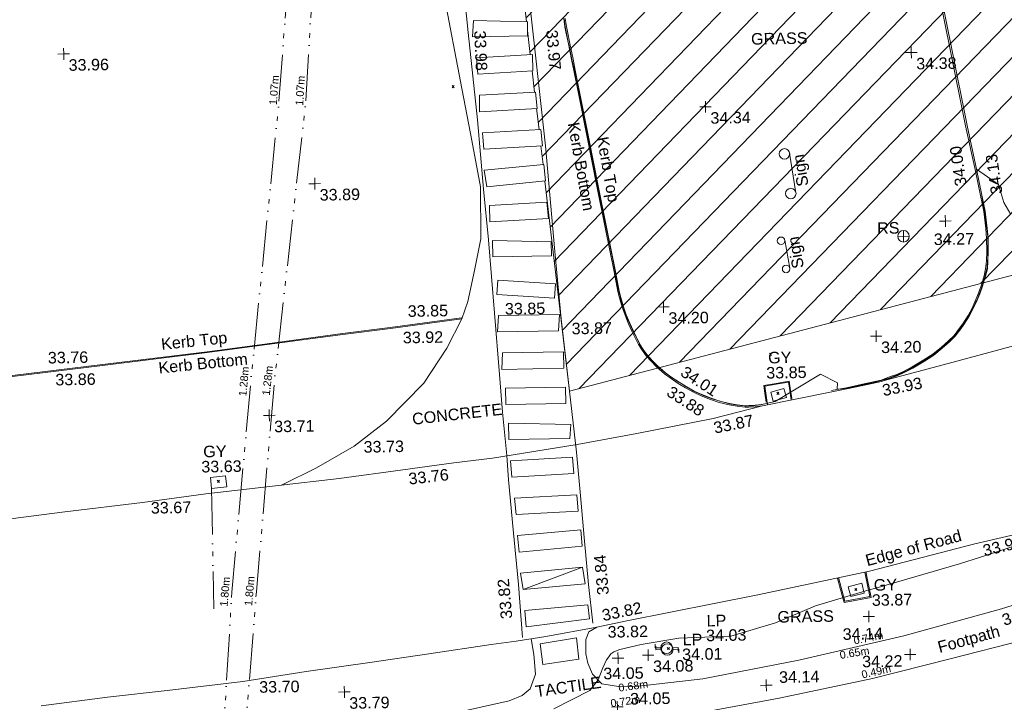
# Model space of a CAD drawing. Header units: millimetres. Extents: x -287732 to 520720, y -88450 to 287754.
# Tile 363 of 383: x 266482 to 298464, y 198909 to 221090. Entities that reach past the tile are written whole.
import ezdxf

# ---------------------------------------------------------------- set-up
doc = ezdxf.new("R2010")
doc.units = ezdxf.units.MM
for name, pattern in [('IMPORT-HIDDEN2 _3_', [4762.5, 3175, -1587.5]), ('IMPORT-UG_DRAINAGE_SURFACE_QLB4 _2_', [2700, 1500, -300.0000000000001, 0, -250, 150, -300.0000000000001, 0, -200]), ('IMPORT-UG_DRAINAGE_UNIDENTIFIED_QLB2 _2_', [2700, 1500, -300.0000000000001, 0, -250, 150, -300.0000000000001, 0, -200]), ('IMPORT-UG_ELEC_LV_QLB2 _2_', [2700, 1500, -300.0000000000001, 0, -250, 150, -300.0000000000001, 0, -200]), ('IMPORT-UG_ELEC_QLB2 _2_', [2500, 1500, -300.0000000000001, 0, -50, 150, -300.0000000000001, 0, -200]), ('IMPORT-UG_ELEC_STREET LIGHTING_QLB2 _2_', [2700, 1500, -300.0000000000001, 0, -250, 150, -300.0000000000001, 0, -200])]:
    doc.linetypes.add(name, pattern=pattern)
for name, color, linetype, lineweight in [('00_TOPO_DRIVE_WAY', 7, 'Continuous', 9), ('00_TOPO_PEDASTRIAN', 7, 'Continuous', 9), ('00_TOPO_ROAD_EDGE', 7, 'Continuous', 9), ('00_TOPO_SURFACE', 7, 'Continuous', 9), ('00_TOPO_SURVEY_TEXT', 7, 'Continuous', 9), ('GEN-TEXT', 7, 'Continuous', 9)]:
    doc.layers.add(name, color=color, linetype=linetype, lineweight=lineweight)
for name, color, linetype, lineweight, true_color in [('00_TOPO_FOOTPATH', 7, 'Continuous', 9, 0xa50000), ('00_TOPO_FURN_LAMP_POST', 7, 'Continuous', 9, 0x666666), ('00_TOPO_FURN_SIGN', 7, 'Continuous', 9, 0x666666), ('00_TOPO_KERB_BOTTOM', 1, 'Continuous', 9, 0xff0000), ('00_TOPO_KERB_TOP', 7, 'Continuous', 9, 0xa500a5), ('00_TOPO_LEVEL_SPOT', 7, 'Continuous', 9, 0x666666), ('00_TOPO_ROAD_MARKING_WHITE_CONTINUOUS', 7, 'Continuous', 9, 0x999999), ('00_TOPO_SERV_GULLY', 7, 'Continuous', 9, 0x5252a5), ('01_DTM_CONTOUR_MNR', 7, 'Continuous', 9, 0xa5a552), ('12333-PUM-2D-U-0001-C01 - Rev2_REVIT IMPORT_dwg', 7, 'Continuous', 9, 0x767676), ('PUM-CHAMBER EXTENTS', 6, 'IMPORT-HIDDEN2 _3_', 9, 0xff00ff), ('PUM-ELECTRIC-LV-QLB2', 1, 'IMPORT-UG_ELEC_LV_QLB2 _2_', 9, 0xff0000), ('PUM-ELECTRIC-QLB2', 1, 'IMPORT-UG_ELEC_QLB2 _2_', 9, 0xff0000), ('PUM-SURFACE-QLB4', 4, 'IMPORT-UG_DRAINAGE_SURFACE_QLB4 _2_', 9, 0x00ffff), ('PUM-UNABLE TO SURVEY', 190, 'Continuous', 9, 0x7f00ff), ('PUM-UNIDENTIFIED-QLB2', 150, 'IMPORT-UG_DRAINAGE_UNIDENTIFIED_QLB2 _2_', 9, 0x007fff)]:
    doc.layers.add(name, color=color, linetype=linetype, lineweight=lineweight, true_color=true_color)
doc.styles.add('Arial_1', font='arial.ttf', dxfattribs={"height": 250})
doc.styles.add('Swis721 Lt BT_2', font='swissl.ttf', dxfattribs={"height": 375})

# ---------------------------------------------------------------- blocks, each defined once
blk = doc.blocks.new('12333-PUM-2D-U-0001-C01 - Rev2_REVIT IMPORT_dwg_MSL_Lamp_Post_SYM-2077199-Site Location Plan Proposed')
at = {"layer": '00_TOPO_FURN_LAMP_POST', "color": 254, "true_color": 0xcccccc, "flags": 128}
for points in [[(-500.1060478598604, 0), (-1000.212095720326, 0), (-1000.212095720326, 316.7338303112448)], [(500.1060478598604, 0), (1000.21209571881, 0), (1000.21209571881, -316.7338303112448)]]:
    blk.add_lwpolyline(points, dxfattribs=at)
at = {"layer": '00_TOPO_FURN_LAMP_POST', "color": 254, "true_color": 0xcccccc}
blk.add_circle((0, 0), 500.1060478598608, dxfattribs=at)
blk = doc.blocks.new('12333-PUM-2D-U-0001-C01 - Rev2_REVIT IMPORT_dwg_MSL_RoadSign_SYM-2077193-Site Location Plan Proposed')
at = {"layer": '00_TOPO_FURN_SIGN', "color": 254, "true_color": 0xcccccc}
for p, q in [((-500.2287617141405, 0), (499.7712382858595, 0)), ((-0.2287617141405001, -500.0000000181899), (-0.2287617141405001, 499.9999999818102))]:
    blk.add_line(p, q, dxfattribs=at)
blk.add_circle((-0.2287617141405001, 0), 500.0000000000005, dxfattribs=at)
blk = doc.blocks.new('12333-PUM-2D-U-0001-C01 - Rev2_REVIT IMPORT_dwg_MM-2077200-Site Location Plan Proposed')
at = {"layer": '00_TOPO_LEVEL_SPOT', "color": 254, "true_color": 0xcccccc, "flags": 128}
for points in [[(0, -500.0000000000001), (0, 0), (-500.0000000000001, 0)], [(500.0000000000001, 0), (0, 0), (0, 500.0000000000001)]]:
    blk.add_lwpolyline(points, dxfattribs=at)
blk = doc.blocks.new('12333-PUM-2D-U-0001-C01 - Rev2_REVIT IMPORT_dwg_MSL_Sign_SYM-2077194-Site Location Plan Proposed')
at = {"layer": '00_TOPO_FURN_SIGN', "color": 254, "true_color": 0xcccccc}
blk.add_line((1862.281444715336, 0), (-1862.281444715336, 0), dxfattribs=at)
for centre, radius in [((-1862.281444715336, -488.8448533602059), 488.8448533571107), ((1862.281444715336, -488.8448533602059), 488.8448533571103)]:
    blk.add_circle(centre, radius, dxfattribs=at)
blk = doc.blocks.new('12333-PUM-2D-U-0001-C01 - Rev2_REVIT IMPORT_dwg_MGS62954_T2_Galway_ITM_3d_Rev1-2077680-Site Location Plan Proposed')
at = {"layer": '00_TOPO_DRIVE_WAY', "color": 254, "true_color": 0xcccccc, "flags": 128}
for points in [[(534186444.445821, 725761858.4987576), (534186652.1511036, 725762418.2491615), (534186888.5262551, 725763418.2892377), (534187116.6600798, 725764447.4201819), (534187125.9503548, 725766131.565474), (534186876.5301303, 725767650.666956), (534186545.4167679, 725769565.8924016), (534186082.1845883, 725772251.5999451), (534185653.1840692, 725774549.9895473), (534185282.300045, 725776699.5052701)], [(534180500.9625098, 725756559.8495685), (534181643.7357883, 725757105.0841932), (534182885.9181659, 725757780.6305008), (534183940.7061772, 725758572.9920771), (534185173.8023, 725759790.4524931), (534185942.9656581, 725760914.5669951), (534186444.445821, 725761858.4987576)]]:
    blk.add_lwpolyline(points, dxfattribs=at)
at = {"layer": '00_TOPO_FOOTPATH', "color": 254, "true_color": 0xcccccc, "flags": 128}
for points in [[(534191896.1515672, 725749811.9889091), (534194074.9747761, 725750026.4871801), (534197202.2344206, 725750581.253178), (534200628.2378455, 725751311.5446146), (534203810.4103373, 725752128.3215199), (534207517.1820638, 725753213.9290056), (534210484.861872, 725754022.507218), (534212918.1735869, 725754673.6225027), (534214367.6942673, 725755049.6684421), (534215455.3351866, 725755286.6900185), (534215785.0618739, 725755305.9119372), (534217862.2979997, 725755398.2484726), (534220366.8012146, 725755511.291143), (534221141.0096091, 725755543.8833808), (534221827.568573, 725755642.4118743), (534222934.2514715, 725755788.4391003), (534223420.8939417, 725755890.2682548)], [(534194197.0285428, 725748963.0704368), (534196544.3091039, 725749351.5456079), (534199578.3053129, 725749946.2479234), (534202111.6779373, 725750540.4933223), (534204497.2520336, 725751104.0831974), (534207120.1071029, 725751886.0465608), (534208910.7236212, 725752339.7435774), (534210030.8431095, 725752655.7515596), (534210392.850619, 725752664.6122142), (534210811.2230362, 725752654.3195229), (534211098.3193389, 725752585.7202375), (534211305.5900178, 725752503.2623771), (534211596.5556021, 725752278.7032511), (534211858.5534198, 725752026.7068881), (534212352.7013053, 725751612.438327), (534212774.5801298, 725751031.2480708), (534213170.5856884, 725750396.8931357), (534213733.0197084, 725749629.0282643), (534214082.4084083, 725749105.0842983), (534214234.1503732, 725748845.7598562)], [(534190657.3303712, 725751762.2158121), (534190399.7991828, 725751622.3220372), (534190294.0729005, 725751371.4393592), (534190282.7396736, 725750907.5023046), (534190344.1784385, 725750602.1795998), (534190494.0184951, 725750235.9187543), (534190787.4187083, 725749923.6105062), (534191394.8364246, 725749817.1738393), (534191896.1515672, 725749811.9889091)], [(534185923.8216345, 725749037.6550983), (534187773.712594, 725749418.4433537), (534188193.9032713, 725749584.0419359), (534188461.3914718, 725749804.5409691), (534188642.4989618, 725750277.5373322), (534188597.5005344, 725750914.876476), (534188519.8629113, 725751420.9804193)]]:
    blk.add_lwpolyline(points, dxfattribs=at)
at = {"layer": '00_TOPO_KERB_BOTTOM', "color": 254, "true_color": 0xcccccc, "flags": 128}
for points in [[(534198423.838057, 725759280.5467938), (534198913.0838558, 725759364.6699824), (534199432.8480664, 725759461.8785756), (534200042.4643366, 725759589.0611011), (534200323.3103663, 725759684.6185296), (534200556.600749, 725759759.8108858), (534200784.8641978, 725759860.9159902), (534201067.7304179, 725760001.0711366), (534201455.5915152, 725760223.1447378), (534201754.1421902, 725760409.6231666), (534202036.2217413, 725760629.8820759), (534202272.5185996, 725760831.2479683), (534202459.9459739, 725761011.7523863), (534202644.6138973, 725761248.1189296), (534202750.1285449, 725761388.584025), (534202931.0895278, 725761659.8431016), (534203066.018254, 725761899.1372107), (534203166.2595064, 725762102.7180538), (534203286.203872, 725762378.8078691), (534203376.9275437, 725762620.5383567), (534203484.943598, 725762949.5517277), (534203545.2151078, 725763180.8812175), (534203570.4225045, 725763438.2499313), (534203582.6008466, 725763745.0285738), (534203585.8013862, 725764175.9439276), (534203562.1159773, 725764497.4316125), (534203503.7798435, 725765060.1370025), (534203406.9042442, 725765583.7595265), (534203247.4733937, 725766429.7076138), (534202971.8706788, 725767854.9882163), (534202513.2655396, 725770341.8004299), (534202047.3798684, 725772875.4862015)], [(534189935.1131366, 725771552.986981), (534189965.3027198, 725771291.0339235), (534189993.9895835, 725771122.7491148), (534190071.3775579, 725770732.1572773), (534190162.2275748, 725770218.4885412), (534190225.8400707, 725769865.956426), (534190347.0362321, 725769218.1569774)], [(534190347.0362321, 725769218.1569774), (534190629.0553181, 725767638.8733405), (534190909.2840674, 725766096.9840559), (534191159.7381805, 725764747.6585265), (534191420.8975773, 725763300.2325867), (534191529.2590874, 725762663.36013), (534191581.4072309, 725762455.4275994), (534191657.9370446, 725762145.2006501), (534191750.9375534, 725761884.332794), (534191855.7838302, 725761604.8032547), (534191961.5182404, 725761364.8747144), (534192167.7401801, 725760928.0232297), (534192285.5652242, 725760733.7928197), (534192419.4536679, 725760555.6158813), (534192571.772488, 725760373.0800824), (534192742.6622174, 725760189.7827166), (534193004.7615893, 725759955.480953), (534193181.1134713, 725759821.3157871), (534193443.075635, 725759638.9503223), (534193674.8372585, 725759492.9593816), (534193929.5513638, 725759340.5042956), (534194180.9092076, 725759222.1557338), (534194484.4197722, 725759094.6372876), (534194763.65754, 725758993.5229328), (534195086.1406022, 725758907.7049935), (534195337.3357547, 725758860.8488493), (534195604.3102188, 725758828.4802396), (534195716.9793232, 725758829.2504544), (534195927.3487021, 725758837.704138), (534196164.9845306, 725758864.7856234), (534196166.6297413, 725758866.2996489)], [(534186444.445821, 725761858.4987576), (534184124.7620364, 725761583.2075751), (534182572.4002483, 725761419.305993), (534180116.57356, 725761130.9252462), (534178161.0492384, 725760904.1274105), (534174665.1649289, 725760537.839535), (534171911.490929, 725760246.7666968), (534169123.1216807, 725759937.7595139), (534167032.4397627, 725759708.0068798), (534163376.6089621, 725759319.2366724), (534159469.3977202, 725758904.9416126), (534157644.0083038, 725758700.5229466), (534156835.2201613, 725757130.2189553), (534155742.8253894, 725755038.0710815), (534155334.0164906, 725754212.9599236), (534155270.9475714, 725754073.9968894), (534155179.2816341, 725753871.096805), (534155150.9992816, 725753806.077447)], [(534196324.8945643, 725758895.3447089), (534196277.1997581, 725759276.4064497), (534196249.6391175, 725759496.6045521), (534196624.0145626, 725759553.8801892), (534197027.9257643, 725759615.674497), (534197054.4357681, 725759418.2508036), (534197102.20073, 725759037.9974086)], [(534198538.2989627, 725753238.7685391), (534198730, 725752470), (534199540.0000001, 725752610), (534199391.0948672, 725753404.3561585)]]:
    blk.add_lwpolyline(points, dxfattribs=at)
at = {"layer": '00_TOPO_KERB_TOP', "color": 254, "true_color": 0xcccccc, "flags": 128}
for points in [[(534198412.9444401, 725759325.1252425), (534198711.4020142, 725759371.3104854), (534198907.6378734, 725759401.6405689), (534199422.7507908, 725759512.9019442), (534200030.3611856, 725759633.3403934), (534200308.9023491, 725759728.1135948), (534200540.2500575, 725759802.6798033), (534200765.4065302, 725759902.4087296), (534201046.1571506, 725760041.5156342), (534201432.0636374, 725760262.4701045), (534201727.8348338, 725760447.2124366), (534202007.2504173, 725760665.3912143), (534202241.7397797, 725760865.2168068), (534202425.8327379, 725761042.5099713), (534202608.2413307, 725761275.9846741), (534202712.7251055, 725761415.0774326), (534202892.0221109, 725761683.84222), (534203025.4788405, 725761920.5257647), (534203124.6715952, 725762121.9772044), (534203243.716641, 725762395.9969519), (534203333.694595, 725762635.7404968), (534203440.9661231, 725762962.486065), (534203490.1930175, 725763190.484076), (534203524.6934017, 725763441.3943591), (534203536.789757, 725763746.1077119), (534203539.9710248, 725764174.4283532), (534203516.4720774, 725764493.385152), (534203458.3944873, 725765053.5966504), (534203361.8648852, 725765575.3490251), (534203202.4682663, 725766421.1154772), (534202921.8375851, 725767845.2903965), (534202463.8057534, 725770332.1033509), (534201995.7500968, 725772865.5470542)], [(534189980.6499349, 725771558.0570712), (534190010.6773456, 725771297.5111727), (534190039.0528879, 725771131.0526594), (534190116.4132023, 725770740.6004266), (534190207.3313425, 725770226.5465194), (534190270.8967996, 725769874.2750871), (534190392.1405576, 725769226.2114398)], [(534190392.1405576, 725769226.2114398), (534190674.14728, 725767646.9970392), (534190954.3481149, 725766105.2613463), (534191204.8075454, 725764755.9071702), (534191466.0279318, 725763308.1432059), (534191574.1310087, 725762672.7896382), (534191621.6828517, 725762465.2404635), (534191701.8688802, 725762158.4138387), (534191789.7813705, 725761898.8252097), (534191898.2306423, 725761622.1007631), (534192003.2054241, 725761383.8959426), (534192208.1532148, 725760949.7435588), (534192323.5597795, 725760759.4999268), (534192450.1174563, 725760579.541265), (534192602.514162, 725760400.3324355), (534192772.4714975, 725760220.0691453), (534193033.9460509, 725759990.848004), (534193208.0851241, 725759858.366301), (534193468.3880178, 725759677.15594), (534193698.8159063, 725759532.0051439), (534193951.1286243, 725759380.9873703), (534194199.5499949, 725759264.0214087), (534194501.1039069, 725759137.3250401), (534194777.3749619, 725759037.284957), (534195096.2472662, 725758952.4278985), (534195344.3009788, 725758906.1577362), (534195606.9215509, 725758874.3170025), (534195715.9025692, 725758875.0620052), (534195923.830166, 725758883.4175661), (534196144.9522049, 725758908.6171046), (534196149.8177065, 725758912.0894824)], [(534186443.219986, 725761888.7732469), (534184121.3946485, 725761613.2311801), (534182569.0523642, 725761449.3316573), (534180113.0716005, 725761160.9328178), (534178157.7347816, 725760934.1567285), (534174662.0029577, 725760567.8848299), (534171908.239221, 725760276.8025062), (534169119.8077851, 725759967.7884315), (534167029.1923146, 725759738.0430998), (534163373.4188297, 725759349.2789875), (534159466.1238077, 725758934.9750441), (534157624.5612693, 725758728.7452095), (534156808.4007066, 725757144.1272833), (534155715.8968038, 725755051.7704024), (534155306.7180409, 725754225.912737), (534155243.4263794, 725754086.458923), (534155151.7497321, 725753883.5351319)], [(534196289.9602055, 725758978.6495681), (534196253.0700895, 725759273.3863096), (534196222.5706456, 725759517.0642354), (534196620.3369551, 725759577.9184371), (534197048.7311481, 725759643.4583936), (534197078.5511796, 725759421.3844621), (534197120.9760821, 725759083.6428925)], [(534198505.1478211, 725753211.4235579), (534198544.7857411, 725753052.4657019), (534198577.1241179, 725752922.7808181), (534198701.0902728, 725752425.6458989), (534199585.3657075, 725752578.4836282), (534199478.5709784, 725753148.1956929), (534199460.8508309, 725753242.7264054), (534199432.7988274, 725753392.3739117)]]:
    blk.add_lwpolyline(points, dxfattribs=at)
at = {"layer": '00_TOPO_PEDASTRIAN', "color": 254, "true_color": 0xcccccc}
for p, q in [((534186955.5000002, 725771014.8000002), (534186993.6000001, 725771548.2000002)), ((534188746.2000002, 725771472.0000001), (534186993.6000001, 725771548.2000002)), ((534188746.2000002, 725771014.8000002), (534188746.2000002, 725771472.0000001)), ((534186955.5000002, 725771014.8000002), (534188746.2000002, 725771014.8000002)), ((534188898.6000001, 725770405.2000002), (534187069.8000001, 725770329.0000001)), ((534187107.9000002, 725769795.6000001), (534187069.8000001, 725770329.0000001)), ((534188898.6000001, 725769871.8000002), (534188898.6000001, 725770405.2000002)), ((534187107.9000002, 725769795.6000001), (534188898.6000001, 725769871.8000002)), ((534188974.8000001, 725769186.0000001), (534187146.0000001, 725769109.8000002)), ((534187146.0000001, 725768576.4000002), (534187146.0000001, 725769109.8000002)), ((534189012.9000002, 725768652.6000001), (534188974.8000001, 725769186.0000001)), ((534187146.0000001, 725768576.4000002), (534189012.9000002, 725768652.6000001)), ((534189127.2000001, 725767966.8000002), (534187222.2000001, 725767890.6000001)), ((534187260.3000002, 725767357.2000002), (534187222.2000001, 725767890.6000001)), ((534189165.3, 725767433.4000002), (534189127.2000001, 725767966.8000002)), ((534187260.3000002, 725767357.2000002), (534189165.3, 725767433.4000002)), ((534189203.4000002, 725766823.8000002), (534187260.3000002, 725766671.4)), ((534189241.5000001, 725766290.4000002), (534189203.4000002, 725766823.8000002)), ((534187336.5000001, 725766138.0000001), (534187260.3000002, 725766671.4)), ((534187336.5000001, 725766138.0000001), (534189241.5000001, 725766290.4000002)), ((534189279.6000001, 725765604.6000001), (534187412.7000002, 725765528.4000002)), ((534187412.7000002, 725764995.0000001), (534187412.7000002, 725765528.4000002)), ((534189317.7000001, 725765071.2000002), (534189279.6000001, 725765604.6000001)), ((534187412.7000002, 725764995.0000001), (534189317.7000001, 725765071.2000002)), ((534187488.9000001, 725763852.0000001), (534187488.9000001, 725764385.4000002)), ((534189393.9000002, 725764309.2000002), (534187488.9000001, 725764385.4000002)), ((534189393.9000001, 725763852.0000001), (534189393.9000002, 725764309.2000002)), ((534187488.9000001, 725763852.0000001), (534189393.9000001, 725763852.0000001)), ((534187603.2000001, 725762632.8000002), (534187641.3000002, 725763090.0000001)), ((534189508.2000001, 725762937.6000001), (534187641.3000002, 725763090.0000001)), ((534189470.1000001, 725762480.4000002), (534189508.2000001, 725762937.6000001)), ((534187603.2000001, 725762632.8000002), (534189470.1000001, 725762480.4000002)), ((534187603.2, 725761413.6000001), (534187641.3000001, 725761947.0000001)), ((534187641.3000001, 725761947.0000001), (534189622.5000002, 725761947.0000001)), ((534189584.4000001, 725761413.6000001), (534189622.5000002, 725761947.0000001)), ((534189584.4000001, 725761413.6000001), (534187603.2, 725761413.6000001)), ((534187717.5000001, 725760194.4000002), (534187755.6000001, 725760727.8000002)), ((534189736.8000001, 725760727.8000001), (534187755.6000001, 725760727.8000002)), ((534189736.8000001, 725760194.4000002), (534189736.8000001, 725760727.8000001)), ((534187717.5000001, 725760194.4000002), (534189736.8000001, 725760194.4000002)), ((534187831.8000001, 725759051.4000002), (534187831.8000001, 725759584.8000002)), ((534189774.9000001, 725759584.8000002), (534187831.8000001, 725759584.8000002)), ((534189774.9000001, 725759051.4000002), (534189774.9000001, 725759584.8000002)), ((534187831.8000001, 725759051.4000002), (534189774.9000001, 725759051.4000002)), ((534187908.0000001, 725757908.4000002), (534187908.0000001, 725758441.8000002)), ((534189927.3000001, 725758365.6000001), (534187908.0000001, 725758441.8000002)), ((534189889.2000001, 725757908.4000002), (534189927.3000001, 725758365.6000001)), ((534187908.0000001, 725757908.4000002), (534189889.2000001, 725757908.4000002)), ((534189965.4000002, 725757298.8000002), (534187946.1, 725757222.6)), ((534187984.2000001, 725756689.2000002), (534187946.1, 725757222.6)), ((534190003.5000002, 725756765.4000002), (534189965.4000002, 725757298.8000002)), ((534187984.2000001, 725756689.2000002), (534190003.5000002, 725756765.4000002)), ((534188060.4000002, 725756003.4000002), (534190079.7000002, 725756079.6000001)), ((534188060.4000002, 725756003.4000002), (534188098.5000002, 725755470.0000001)), ((534190079.7000002, 725756079.6000001), (534190117.8000001, 725755546.2000002)), ((534188098.5000002, 725755470.0000001), (534190117.8000001, 725755546.2000002)), ((534190194.0000002, 725754936.6000001), (534188136.6000001, 725754784.2)), ((534190232.1000003, 725754403.2000002), (534190194.0000002, 725754936.6000001)), ((534188174.7000002, 725754250.8000002), (534188136.6000001, 725754784.2)), ((534188174.7000002, 725754250.8000002), (534190232.1000003, 725754403.2000002)), ((534190232.1000001, 725753717.4000002), (534188212.8000001, 725753565.0000001)), ((534188289.0000001, 725753031.6000001), (534190232.1000001, 725753717.4000002)), ((534190308.3000001, 725753184.0000001), (534190232.1000001, 725753717.4000002)), ((534188289.0000001, 725753031.6000001), (534188212.8000001, 725753565.0000001)), ((534188289.0000001, 725753031.6000001), (534190308.3000001, 725753184.0000001)), ((534188327.1000001, 725752345.8000001), (534190384.5000001, 725752498.2000002)), ((534190384.5000001, 725752498.2000002), (534190422.6000001, 725752041.0000001)), ((534188327.1000001, 725752345.8000001), (534188365.2000001, 725751812.4000002)), ((534188365.2000001, 725751812.4000002), (534190422.6000001, 725752041.0000001))]:
    blk.add_line(p, q, dxfattribs=at)
at = {"layer": '00_TOPO_ROAD_EDGE', "color": 254, "true_color": 0xcccccc}
blk.add_line((534196167.8506833, 725758866.5237185), (534198423.838057, 725759280.5467938), dxfattribs=at)
at = {"layer": '00_TOPO_ROAD_EDGE', "color": 254, "true_color": 0xcccccc, "flags": 128}
for points in [[(534200058.4682869, 725759594.5064205), (534202216.6127177, 725760136.5082903), (534204964.763164, 725760820.2352514), (534207658.8254179, 725761472.4972965), (534210764.2913721, 725762369.759192), (534213351.8484424, 725763159.9078046), (534216117.1971327, 725764009.0329679), (534220518.1443942, 725765387.7118095), (534224935.8367488, 725766682.093209), (534229230.6976331, 725768088.2463964), (534234078.1372417, 725769642.6634223), (534235365.1347851, 725770190.3264658), (534236055.3870871, 725770596.3194005)], [(534191631.6817496, 725751954.5120863), (534195911.003292, 725752728.6258034), (534199541.0656969, 725753433.4760364), (534202986.8699144, 725754255.2670306), (534206644.5823807, 725755038.2329633), (534209950.9786226, 725755979.5627897), (534213404.9236439, 725756971.2210383), (534216031.9128385, 725757727.3955913), (534218250.7961537, 725758417.9110725), (534219811.3114724, 725758830.9584845), (534220490.0370484, 725759005.6215549), (534220889.0003503, 725759105.0407083), (534221059.9675788, 725759028.5155308), (534221202.8667423, 725758944.4227592)], [(534196167.8506833, 725758866.5237185), (534194559.817107, 725758473.5016768), (534192068.1872811, 725758033.1245173), (534190123.1336049, 725757712.2622349), (534187364.3388507, 725757316.7042838), (534186108.0202268, 725757182.3259596), (534184443.3544666, 725756988.274653), (534182377.0106223, 725756745.2689824), (534180300.3218277, 725756540.0192256), (534178037.29078, 725756314.46864), (534175977.538245, 725756069.4070386), (534173443.0209219, 725755817.3253205), (534170998.9004253, 725755542.7408775)], [(534191631.6817496, 725751954.5120863), (534190657.3303712, 725751762.2158121), (534189000.9420345, 725751488.3154107), (534188028.3290823, 725751352.1821187), (534187222.4968377, 725751259.6892248), (534185183.8478884, 725750989.7294879), (534183270.6103867, 725750744.8963546), (534181197.0688091, 725750490.5890181), (534179132.8412912, 725750203.8919425), (534176673.58426, 725749955.4347183), (534174731.5919347, 725749765.8630984), (534172565.3185763, 725749522.2702255)]]:
    blk.add_lwpolyline(points, dxfattribs=at)
at = {"layer": '00_TOPO_ROAD_MARKING_WHITE_CONTINUOUS', "color": 254, "true_color": 0xcccccc, "flags": 128}
for points in [[(534187920.0000001, 725782980), (534188270, 725778630), (534188490.0000001, 725775770), (534188950.0000001, 725770770.0000001), (534189260, 725767430.0000002), (534189510, 725763990.0000001), (534189680.0000002, 725761800.0000001), (534189900.0000001, 725759450.0000001), (534190100, 725757460.0000001), (534190220, 725755800.0000001), (534190300.0000001, 725754680.0000002), (534190410.0000001, 725753160.0000001), (534190530.0000001, 725751900.0000001)], [(534188240.0000001, 725751470), (534188140.0000001, 725753190.0000001), (534188000.0000001, 725754980), (534187870, 725756600.0000001), (534187829.671832, 725757392.0293423), (534187720, 725758800.0000001), (534187640, 725760030.0000001), (534187510, 725762020), (534187360, 725764410.0000001), (534187230, 725766060.0000001), (534187070.0000001, 725768310.0000001), (534186820.0000001, 725771160), (534186610, 725773610), (534186360.0000001, 725776850), (534185990, 725782670)]]:
    blk.add_lwpolyline(points, dxfattribs=at)
at = {"layer": '00_TOPO_SERV_GULLY', "color": 254, "true_color": 0xcccccc, "flags": 128}
for points in [[(534196441.3461007, 725759302.4041522), (534196872.820094, 725759414.0501345), (534196949.6141648, 725759117.267002), (534196518.1401715, 725759005.6210196)], [(534178228.2423154, 725756487.9634539), (534178722.5057276, 725756536.8040255), (534178687.5950093, 725756890.0982264), (534178193.331597, 725756841.2576547)], [(534198924.5186073, 725752617.0251008), (534199363.4318075, 725752723.088784), (534199286.106133, 725753043.0782297), (534198847.192933, 725752937.0145463)]]:
    blk.add_lwpolyline(points, close=True, dxfattribs=at)
at = {"layer": '00_TOPO_SURFACE', "color": 254, "true_color": 0xcccccc, "flags": 128}
blk.add_lwpolyline([(534190059.0311949, 725750739.0633723), (534188887.516905, 725750578.7318873), (534188807.8234276, 725751259.7940089), (534189997.3098273, 725751432.1039449)], close=True, dxfattribs=at)
at = {"layer": '01_DTM_CONTOUR_MNR', "color": 254, "true_color": 0xcccccc, "flags": 128}
for points in [[(534189218.6658988, 725749131.6514702), (534190393.3008261, 725749709.5359602), (534190670.0000001, 725750050.0000001), (534190826.6489363, 725750444.3939971), (534190954.5078577, 725750693.1072512), (534191027.1318596, 725750796.1513358), (534191102.594203, 725750885.5688409), (534191197.0630261, 725750950.3975283), (534191397.8664193, 725751021.4656771), (534192092.5708801, 725751181.3160381), (534193319.98991, 725751355.8557577), (534195004.4711801, 725751401.2348837), (534196466.5325347, 725751802.4457756), (534197776.9901699, 725752329.5592116), (534199523.4977894, 725752823.5437603), (534199816.8603415, 725752891.519336), (534202472.4903691, 725753613.1129615), (534203157.3125392, 725753825.3954775), (534206440.1981946, 725754834.5500871)], [(534204342.8012474, 725764940.0059301), (534204117.9714847, 725765328.4521289), (534203996.0895332, 725765765.4713714), (534203957.1932272, 725765919.5897666), (534203250.0000001, 725766430.0000002), (534203404.4814175, 725765580.0000001), (534203411.923077, 725765559.6153847), (534203488.8132973, 725765057.2033244), (534203543.0325814, 725764593.320802), (534203555.5897436, 725764498.897436), (534203573.9503819, 725764251.0768814), (534203578.7605042, 725764177.752101), (534203571.6955942, 725763837.1962619), (534203568.9330027, 725763750), (534203561.9642858, 725763523.0357143), (534203554.7536946, 725763440.0000002), (534203543.5384617, 725763235.9999999), (534203530.2083334, 725763183.2986112), (534203482.0431035, 725762999.0344828), (534203468.8391609, 725762952.7902098), (534203448.5746607, 725762885.0542988), (534203364.3406594, 725762626.2637366), (534203343.2608696, 725762562.2670808), (534203274.5238096, 725762386.1904762), (534203184.5418912, 725762162.3223909), (534203157.3410054, 725762105.063598), (534203082.9428573, 725761956.9485713), (534203055.4332553, 725761907.2833725), (534202952.5033739, 725761718.5087721), (534202918.4149186, 725761665.7925408), (534202789.493671, 725761471.8083183), (534202738.4033614, 725761398.697479), (534202706.6666668, 725761355.952381), (534202632.9670331, 725761257.0329672), (534202578.75, 725761188.7500001), (534202445.9660108, 725761024.0339894), (534202394.8461539, 725760968.5384616), (534202257.7509654, 725760846.3320465), (534202176.6666666, 725760772.5641026), (534202027.1448798, 725760647.1401606), (534201902.8846154, 725760550.3846155), (534201739.2082616, 725760431.5834769), (534201610.2146986, 725760344.4756399), (534201444.5597167, 725760240.5870446), (534201228.2239383, 725760114.2728444), (534201060.0467777, 725760019.9064449), (534200925.7692308, 725759951.9230771), (534200775.3647217, 725759878.5411141), (534200670.4977376, 725759832.6244344), (534200548.9473684, 725759782.1052634), (534200437.2131149, 725759743.9344263), (534200315.1691729, 725759704.1541353), (534200171.1333335, 725759654.3333336), (534200033.6416669, 725759615.4333334), (534199747.8443114, 725759550.0558885), (534199424.6858571, 725759486.570715), (534199066.5080715, 725759418.0586238), (534198910.0000001, 725759388.3333333), (534198762.2222224, 725759367.388889), (534198663.4384165, 725759355.5498534), (534198600, 725759360), (534198612.2502285, 725759564.8274465), (534198071.4041948, 725759858.4146659), (534196581.0315429, 725758991.6005498), (534196143.9882416, 725758904.6823448), (534196089.6428573, 725758893.214286), (534195921.7543861, 725758872.9824561), (534195873.3333334, 725758868.3333334), (534195720, 725758866.5178572), (534195632.7857143, 725758861.7142857), (534195608.0194806, 725758862.0779221), (534195554.0714286, 725758867.9285715), (534195340, 725758900.7967035), (534195285.0000001, 725758910.0000001), (534195099.2857144, 725758947.1428573), (534194791.923077, 725759035.0000001), (534194538.1413212, 725759117.9953916), (534194497.5313059, 725759133.828265), (534194245.6763926, 725759232.2679046), (534194196.5714286, 725759253.1428571), (534193989.6140553, 725759352.4423964), (534193948.277311, 725759376.5546219), (534193708.8461539, 725759522.6923081), (534193498.9353958, 725759652.511374), (534193465.578662, 725759674.1048826), (534193245.352622, 725759826.1844485), (534193205.9503632, 725759854.6004845), (534193040.7142858, 725759977.857143), (534192786.4285715, 725760201.4285717), (534192765.3571429, 725760215.3571429), (534192597.4117647, 725760397.4117647), (534192446.9285715, 725760577.952381), (534192316.3870968, 725760756.3870969), (534192309.2857143, 725760772.1428573), (534192207.0889895, 725760948.5444949), (534192200.3846154, 725760965.7692308), (534191992.0000001, 725761376), (534191971.5172414, 725761424.7586206), (534191895.0375941, 725761617.5187969), (534191872.7898967, 725761667.1641792), (534191781.8571429, 725761895.9285715), (534191761.1156764, 725761955.5467762), (534191696.6121961, 725762159.153049), (534191628.9826842, 725762398.1385283), (534191611.1292963, 725762467.7823241), (534191572.3303168, 725762621.0633484), (534191561.7701577, 725762667.9425396), (534191538.1468534, 725762803.7832167), (534191457.6269957, 725763307.5253992), (534191397.2044101, 725763648.1472566), (534191187.7438138, 725764756.9359535), (534191098.813136, 725765227.5530967), (534190934.2631039, 725766106.065776), (534190782.7272727, 725766909.7727275), (534190647.8990261, 725767644.4747566), (534190443.894813, 725768759.3285743), (534190357.9626649, 725769221.9906664), (534190331.4285715, 725769370.8928572), (534190241.0653753, 725769870), (534190225.934066, 725769943.1868131), (534190171.1838162, 725770222.2367632), (534190075.8333335, 725770709.1666667), (534190074.0064102, 725770730.8012822), (534189997.7412587, 725771121.548252), (534189970, 725771290.0000001), (534189938.862069, 725771549.1034483)]]:
    blk.add_lwpolyline(points, dxfattribs=at)
at = {"xscale": 0.375, "yscale": 0.375, "zscale": 0.375}
for name, p in [('12333-PUM-2D-U-0001-C01 - Rev2_REVIT IMPORT_dwg_MM-2077200-Site Location Plan Proposed', (534173670.0000001, 725770690.0000001)), ('12333-PUM-2D-U-0001-C01 - Rev2_REVIT IMPORT_dwg_MM-2077200-Site Location Plan Proposed', (534201198.4872547, 725770255.4813504)), ('12333-PUM-2D-U-0001-C01 - Rev2_REVIT IMPORT_dwg_MM-2077200-Site Location Plan Proposed', (534194483.5564951, 725768606.9409424)), ('12333-PUM-2D-U-0001-C01 - Rev2_REVIT IMPORT_dwg_MM-2077200-Site Location Plan Proposed', (534181750.0000001, 725766330.0000001)), ('12333-PUM-2D-U-0001-C01 - Rev2_REVIT IMPORT_dwg_MM-2077200-Site Location Plan Proposed', (534202209.9184247, 725764760.2373017)), ('12333-PUM-2D-U-0001-C01 - Rev2_REVIT IMPORT_dwg_MSL_RoadSign_SYM-2077193-Site Location Plan Proposed', (534200840.9081163, 725764289.782473)), ('12333-PUM-2D-U-0001-C01 - Rev2_REVIT IMPORT_dwg_MM-2077200-Site Location Plan Proposed', (534193006.9222918, 725762129.5265018)), ('12333-PUM-2D-U-0001-C01 - Rev2_REVIT IMPORT_dwg_MM-2077200-Site Location Plan Proposed', (534199896.8844969, 725761058.7776778)), ('12333-PUM-2D-U-0001-C01 - Rev2_REVIT IMPORT_dwg_MM-2077200-Site Location Plan Proposed', (534180140.0000001, 725758830.0000001)), ('12333-PUM-2D-U-0001-C01 - Rev2_REVIT IMPORT_dwg_MM-2077200-Site Location Plan Proposed', (534199500.0969132, 725751959.1943623)), ('12333-PUM-2D-U-0001-C01 - Rev2_REVIT IMPORT_dwg_MSL_Lamp_Post_SYM-2077199-Site Location Plan Proposed', (534192914.2821962, 725751055.9717557)), ('12333-PUM-2D-U-0001-C01 - Rev2_REVIT IMPORT_dwg_MSL_Lamp_Post_SYM-2077199-Site Location Plan Proposed', (534192934.9010776, 725750999.1729902)), ('12333-PUM-2D-U-0001-C01 - Rev2_REVIT IMPORT_dwg_MM-2077200-Site Location Plan Proposed', (534191329.6340765, 725750747.2100538)), ('12333-PUM-2D-U-0001-C01 - Rev2_REVIT IMPORT_dwg_MM-2077200-Site Location Plan Proposed', (534192310.0872945, 725750824.7181202)), ('12333-PUM-2D-U-0001-C01 - Rev2_REVIT IMPORT_dwg_MM-2077200-Site Location Plan Proposed', (534200820.0000001, 725750700)), ('12333-PUM-2D-U-0001-C01 - Rev2_REVIT IMPORT_dwg_MM-2077200-Site Location Plan Proposed', (534182422.161016, 725749803.991473)), ('12333-PUM-2D-U-0001-C01 - Rev2_REVIT IMPORT_dwg_MM-2077200-Site Location Plan Proposed', (534196130.0000001, 725749780.0000001)), ('12333-PUM-2D-U-0001-C01 - Rev2_REVIT IMPORT_dwg_MM-2077200-Site Location Plan Proposed', (534191280.0000001, 725749160.0000001))]:
    blk.add_blockref(name, p, dxfattribs=at)
for p, xscale, yscale, zscale, rotation in [((534197280.7081187, 725766411.6749314), 0.35, 0.35, 0.35, 278.0330363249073), ((534197056.3341389, 725763773.4056085), 0.2499999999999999, 0.2499999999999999, 0.2499999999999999, 279.1797592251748)]:
    blk.add_blockref('12333-PUM-2D-U-0001-C01 - Rev2_REVIT IMPORT_dwg_MSL_Sign_SYM-2077194-Site Location Plan Proposed', p, dxfattribs=dict(xscale=xscale, yscale=yscale, zscale=zscale, rotation=rotation))
at = {"layer": '00_TOPO_DRIVE_WAY', "color": 251, "true_color": 0x666666, "insert": (534183186.2536801, 725757940.460747), "char_height": 375, "width": 1495.902363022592, "attachment_point": 1, "line_spacing_factor": 1.005061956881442, "style": 'Swis721 Lt BT_2'}
blk.add_mtext('33.73', dxfattribs=at)
at = {"layer": '00_TOPO_FOOTPATH', "color": 251, "true_color": 0x666666, "char_height": 375, "attachment_point": 1, "line_spacing_factor": 1.005061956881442, "style": 'Swis721 Lt BT_2'}
for s, insert, width, rotation in [('34.25', (534203781.090106, 725751933.7159469), 1495.902363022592, 16.96554078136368), ('Footpath', (534201681.4939462, 725751096.2283542), 2436.183848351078, 14.270044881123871)]:
    blk.add_mtext(s, dxfattribs=dict(at, insert=insert, width=width, rotation=rotation))
at = {"layer": '00_TOPO_FOOTPATH', "color": 251, "true_color": 0x666666, "insert": (534191006.4647205, 725751791.3473248), "char_height": 375, "width": 1495.902363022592, "attachment_point": 1, "line_spacing_factor": 1.005061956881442, "style": 'Swis721 Lt BT_2'}
blk.add_mtext('33.82', dxfattribs=at)
at = {"layer": '00_TOPO_FURN_LAMP_POST', "char_height": 375, "attachment_point": 1, "line_spacing_factor": 1.005061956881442, "style": 'Swis721 Lt BT_2'}
for s, insert, width in [('LP', (534194226.9432861, 725752098.0589143), 707.5855621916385), ('LP', (534193438.4467788, 725751497.6341547), 707.5855621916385), ('34.03', (534194202.1720941, 725751619.6035346), 1495.902363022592), ('34.01', (534193413.6755869, 725751019.1787751), 1495.902363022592)]:
    blk.add_mtext(s, dxfattribs=dict(at, insert=insert, width=width))
at = {"layer": '00_TOPO_FURN_SIGN', "char_height": 375, "width": 1206.219683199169, "attachment_point": 1, "line_spacing_factor": 1.005061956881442, "style": 'Swis721 Lt BT_2'}
for insert, rotation in [((534197414.4808649, 725765942.7877676), 98.00281249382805), ((534197218.8494761, 725763274.6165422), 98.751922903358)]:
    blk.add_mtext('Sign', dxfattribs=dict(at, insert=insert, rotation=rotation))
at = {"layer": '00_TOPO_FURN_SIGN', "insert": (534199987.1315362, 725764757.2832103), "char_height": 375, "width": 783.5679044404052, "attachment_point": 1, "line_spacing_factor": 1.005061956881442, "style": 'Swis721 Lt BT_2'}
blk.add_mtext('RS', dxfattribs=at)
at = {"layer": '00_TOPO_KERB_BOTTOM', "color": 251, "true_color": 0x666666, "char_height": 375, "attachment_point": 1, "line_spacing_factor": 1.005061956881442, "style": 'Swis721 Lt BT_2'}
for s, insert, width, rotation in [('Kerb Bottom', (534190369.0865425, 725768207.0930427), 3414.456504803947, 279.0677812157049), ('34.00', (534202550.8991039, 725765865.7362702), 1495.902363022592, 97.14946582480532), ('Kerb Bottom', (534176554.103688, 725760623.7762256), 3414.456504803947, 4.880385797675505), ('33.88', (534193234.4022427, 725759581.3969648), 1495.902363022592, 325.90269728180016)]:
    blk.add_mtext(s, dxfattribs=dict(at, insert=insert, width=width, rotation=rotation))
at = {"layer": '00_TOPO_KERB_BOTTOM', "color": 251, "true_color": 0x666666, "char_height": 375, "width": 1495.902363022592, "attachment_point": 1, "line_spacing_factor": 1.005061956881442, "style": 'Swis721 Lt BT_2'}
for s, insert in [('33.85', (534184696.049807, 725762326.417915)), ('33.76', (534172982.1718221, 725761015.8838174))]:
    blk.add_mtext(s, dxfattribs=dict(at, insert=insert))
at = {"layer": '00_TOPO_KERB_TOP', "color": 251, "true_color": 0x666666, "char_height": 375, "attachment_point": 1, "line_spacing_factor": 1.005061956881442, "style": 'Swis721 Lt BT_2'}
for s, insert, width, rotation in [('Kerb Top', (534191305.3774036, 725767723.0181848), 2493.170605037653, 279.0677812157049), ('34.13', (534203709.8992845, 725765582.2641534), 1495.902363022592, 97.14946582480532), ('Kerb Top', (534176653.5704501, 725761393.0415993), 2493.170605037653, 4.880385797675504), ('34.01', (534193695.6354107, 725760220.8249571), 1495.902363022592, 325.90269728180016)]:
    blk.add_mtext(s, dxfattribs=dict(at, insert=insert, width=width, rotation=rotation))
at = {"layer": '00_TOPO_KERB_TOP', "color": 251, "true_color": 0x666666, "char_height": 375, "width": 1495.902363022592, "attachment_point": 1, "line_spacing_factor": 1.005061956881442, "style": 'Swis721 Lt BT_2'}
for s, insert in [('33.92', (534184522.8821741, 725761468.6395471)), ('33.86', (534173212.7276009, 725760298.3350475))]:
    blk.add_mtext(s, dxfattribs=dict(at, insert=insert))
at = {"layer": '00_TOPO_LEVEL_SPOT', "char_height": 375, "width": 1495.902363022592, "attachment_point": 1, "line_spacing_factor": 1.005061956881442, "style": 'Swis721 Lt BT_2'}
for s, insert in [('33.96', (534173822.8269379, 725770513.0039226)), ('34.38', (534201351.326938, 725770078.5039226)), ('34.34', (534194636.4269378, 725768429.9039224)), ('33.89', (534181902.8269377, 725766153.0039226)), ('34.27', (534201821.7847725, 725764361.3895835)), ('34.20', (534193159.7269378, 725761952.5039226)), ('34.20', (534200049.7269379, 725760881.8039225)), ('33.71', (534180292.8269378, 725758653.0039226)), ('34.14', (534198638.4966952, 725751586.3325058)), ('34.05', (534190842.4692897, 725750440.8344495)), ('34.08', (534192462.9269378, 725750647.7039226)), ('34.22', (534199255.2155289, 725750684.3091799)), ('34.14', (534196547.967838, 725750225.1947908)), ('33.79', (534182575.0269378, 725749627.0039226)), ('34.05', (534191697.9678381, 725749605.194791))]:
    blk.add_mtext(s, dxfattribs=dict(at, insert=insert))
at = {"layer": '00_TOPO_ROAD_EDGE', "color": 251, "true_color": 0x666666, "char_height": 375, "attachment_point": 1, "line_spacing_factor": 1.005061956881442, "style": 'Swis721 Lt BT_2'}
for s, insert, width, rotation in [('33.93', (534200033.8709844, 725759474.561119), 1495.902363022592, 10.379434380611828), ('33.87', (534194535.202229, 725758353.2171156), 1495.902363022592, 10.379434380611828), ('33.76', (534184610.0981212, 725756875.2087436), 1495.902363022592, 5.456131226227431), ('Edge of Road', (534199386.9667603, 725753954.0753708), 3746.879252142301, 14.065232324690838), ('33.94', (534203204.6181642, 725754209.7182232), 1495.902363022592, 12.61102080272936), ('33.82', (534190801.5794103, 725752324.5891752), 1495.902363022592, 10.672367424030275)]:
    blk.add_mtext(s, dxfattribs=dict(at, insert=insert, width=width, rotation=rotation))
at = {"layer": '00_TOPO_ROAD_EDGE', "color": 251, "true_color": 0x666666, "char_height": 375, "width": 1495.902363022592, "attachment_point": 1, "line_spacing_factor": 1.005061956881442, "style": 'Swis721 Lt BT_2'}
for s, insert in [('33.67', (534176241.8434715, 725756080.1713061)), ('33.70', (534179659.1199353, 725750199.0350727))]:
    blk.add_mtext(s, dxfattribs=dict(at, insert=insert))
at = {"layer": '00_TOPO_ROAD_MARKING_WHITE_CONTINUOUS', "color": 251, "true_color": 0x666666, "char_height": 375, "width": 1495.902363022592, "attachment_point": 1, "line_spacing_factor": 1.005061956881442, "style": 'Swis721 Lt BT_2'}
for s, insert, rotation in [('33.98', (534187387.7728484, 725771220.3594902), 271.4431241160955), ('33.97', (534189720.0679867, 725771208.2519125), 274.2458649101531), ('33.84', (534190698.56867, 725752791.6128199), 94.21625614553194), ('33.82', (534187547.6689544, 725752069.1286954), 94.07381544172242)]:
    blk.add_mtext(s, dxfattribs=dict(at, insert=insert, rotation=rotation))
for s, insert in [('33.85', (534187853.94366, 725762344.6801434)), ('33.87', (534190009.6067286, 725761666.3150904))]:
    blk.add_mtext(s, dxfattribs=dict(at, insert=insert))
at = {"layer": '00_TOPO_SERV_GULLY', "color": 251, "true_color": 0x666666, "char_height": 375, "attachment_point": 1, "line_spacing_factor": 1.005061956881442, "style": 'Swis721 Lt BT_2'}
for s, insert, width in [('GY', (534196374.8174269, 725760610.2447485), 821.5590755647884), ('33.85', (534196304.5108323, 725760118.4268554), 1495.902363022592), ('GY', (534177974.7917073, 725757880.0115161), 821.5590755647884), ('33.63', (534177904.4851127, 725757388.1936231), 1495.902363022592), ('GY', (534199676.4312611, 725753166.3188815), 821.5590755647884), ('33.87', (534199606.1246665, 725752674.5009885), 1495.902363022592)]:
    blk.add_mtext(s, dxfattribs=dict(at, insert=insert, width=width))
at = {"layer": '00_TOPO_SURVEY_TEXT', "color": 251, "true_color": 0x666666, "char_height": 375, "width": 2018.280965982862, "attachment_point": 1, "line_spacing_factor": 1.005061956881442, "style": 'Swis721 Lt BT_2'}
for insert in [(534196000.90199, 725770976.0806414), (534196529.9426776, 725752184.0919915)]:
    blk.add_mtext('GRASS', dxfattribs=dict(at, insert=insert))
at = {"layer": '00_TOPO_SURVEY_TEXT', "color": 251, "true_color": 0x666666, "char_height": 375, "attachment_point": 1, "line_spacing_factor": 1.005061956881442, "style": 'Swis721 Lt BT_2'}
for s, insert, width, rotation in [('CONCRETE', (534184761.8839614, 725758815.0216168), 3286.236302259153, 5.424149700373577), ('TACTILE', (534188605.1569352, 725749894.7613564), 2341.205920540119, 7.245227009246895)]:
    blk.add_mtext(s, dxfattribs=dict(at, insert=insert, width=width, rotation=rotation))
blk = doc.blocks.new('12333-PUM-2D-U-0001-C01 - Rev2_REVIT IMPORT_dwg-1620468-Site Location Plan Proposed')
at = {"layer": 'PUM-CHAMBER EXTENTS', "true_color": 0xfff4d4}
h = blk.add_hatch(dxfattribs=at)
h.set_pattern_fill('FP_14', style=0, pattern_type=2)
h.set_pattern_definition([(45, (-533641079.65, -725615854.3560001), (-618.7184335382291, 618.7184335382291), [])])
h.paths.add_polyline_path([(548820.3501529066, 143595.6438214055), (598554.726548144, 155705.0015586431), (665880.3501528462, 173780.643821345), (683590.8699340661, 180379.6662089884), (684126.2921456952, 185226.5029211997), (699646.6566527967, 190872.8378213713), (682994.2837554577, 214259.006618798), (606101.125900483, 215601.1816816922), (611594.7356529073, 198837.6438862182), (620808.8827925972, 194892.6093451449), (622809.8820558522, 181730.4029184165), (546425.3200724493, 167969.8622055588), (546575.8377649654, 166438.0438213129), (546752.1501529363, 166438.0438213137), (546742.8316869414, 165904.1892620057), (546628.8411191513, 165898.6287465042), (546695.6373264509, 165218.8438213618), (546866.450152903, 165218.8438213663), (546857.1396212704, 164685.4438213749), (546748.0496346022, 164685.4438213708), (546816.1401362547, 163992.4868640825), (546980.7501529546, 163999.6438213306), (547018.8501529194, 163466.2438213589), (546868.4915593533, 163459.7064912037), (546935.2364494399, 162780.4438212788), (547056.9501529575, 162780.4438212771), (547056.9501529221, 162323.2438212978), (546980.161284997, 162323.2438212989), (547055.3756635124, 161557.7871773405), (547133.1501528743, 161561.2438213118), (547171.2501528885, 161104.0438213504), (547100.2641136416, 161100.9574718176), (547167.3480998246, 160418.2438213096), (547285.5501528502, 160418.2438213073), (547285.5501528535, 159884.8438213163), (547219.760407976, 159884.8438213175), (547286.6641069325, 159203.9649537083), (547399.8501529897, 159199.0438212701), (547361.7501529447, 158665.6438213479), (547339.5218446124, 158666.0318179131), (547526.6396990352, 156761.7336278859), (547552.2501529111, 156760.643821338), (547555.1797682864, 156471.2813758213), (547638.940920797, 155618.8442227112), (547666.5501529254, 155617.6438213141), (547669.1799035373, 155311.1021300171), (547744.1895742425, 154547.7287972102), (547818.950152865, 154550.8438213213), (547809.6327005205, 154017.0473339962), (547796.3901281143, 154016.4838202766), (547863.8113582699, 153330.3380382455), (547895.150152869, 153331.6438213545), (547933.250152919, 152798.2438212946), (547916.1638860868, 152797.5464226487), (547983.7334397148, 152109.8911528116), (548047.5501528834, 152112.4438213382), (548085.6501528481, 151579.0438213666), (548036.089714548, 151577.0614038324), (548096.0084987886, 150967.2680052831), (548123.7501529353, 150969.4438212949), (548161.8501529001, 150436.0438213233), (548148.3134199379, 150434.9608826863), (548720.0288378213, 144616.6137300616)])
h.paths.add_polyline_path([(507602.6006529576, 195456.4678212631), (521342.9320607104, 197371.1634294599), (539189.5091527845, 196672.9153214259), (560381.472544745, 200828.8192643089), (577694.2496529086, 209009.0883214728), (593948.7272522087, 215813.3025891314), (467151.1844916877, 218026.5619307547), (468398.9507812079, 211588.5258330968), (490993.6907402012, 198483.5081887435), (503467.5815323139, 197676.0129840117), (507337.4300206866, 195598.8028811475)])
at = {"layer": 'GEN-TEXT', "color": 253, "true_color": 0xaaaaaa}
for p, q in [((545183.9948138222, 153516.2884822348), (545254.7054919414, 153586.9991603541)), ((545254.7054919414, 153516.2884822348), (545183.9948138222, 153586.9991603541)), ((555338.9948138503, 144641.2884822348), (555409.7054919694, 144711.999160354)), ((555409.7054919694, 144641.2884822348), (555338.9948138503, 144711.999160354)), ((555557.9948137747, 143368.2884823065), (555628.7054918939, 143438.9991604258)), ((555628.7054918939, 143368.2884823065), (555557.9948137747, 143438.9991604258)), ((537336.9948138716, 140825.2884822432), (537407.7054919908, 140895.9991603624)), ((537407.7054919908, 140825.2884822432), (537336.9948138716, 140895.9991603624)), ((557976.9948137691, 136952.2884822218), (558047.7054918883, 137022.999160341)), ((558047.7054918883, 136952.2884822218), (557976.9948137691, 137022.999160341)), ((551856.4433460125, 135142.4489456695), (551927.1540241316, 135213.1596237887)), ((551927.1540241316, 135142.4489456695), (551856.4433460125, 135213.1596237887))]:
    blk.add_line(p, q, dxfattribs=at)
at = {"layer": 'PUM-SURFACE-QLB4', "color": 131, "true_color": 0xaaffff}
blk.add_line((537148.5924682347, 140633.6072752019), (537148.5924682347, 136724.2283195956), dxfattribs=at)
at = {"layer": 'PUM-UNABLE TO SURVEY', "color": 7, "true_color": 0xfff4d4}
for p, q in [((547552.2501528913, 156501.0960683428), (547638.9409207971, 155618.8442227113)), ((547666.5501529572, 155337.8650986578), (547744.1895742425, 154547.7287972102)), ((547796.3901281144, 154016.4838202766), (547863.8113582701, 153330.3380382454)), ((547916.1638860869, 152797.5464226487), (547983.7334397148, 152109.8911528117)), ((548036.089714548, 151577.0614038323), (548096.0084987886, 150967.2680052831))]:
    blk.add_line(p, q, dxfattribs=at)
at = {"layer": 'PUM-UNABLE TO SURVEY', "color": 7, "true_color": 0xfff4d4, "flags": 128}
blk.add_lwpolyline([(548148.3134199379, 150434.9608826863), (548820.3501529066, 143595.6438214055), (598554.726548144, 155705.0015586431), (665880.3501528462, 173780.643821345), (683590.869934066, 180379.6662089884), (684126.2921456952, 185226.5029211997), (699646.6566527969, 190872.8378213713), (682994.2837554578, 214259.0066187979)], dxfattribs=at)
at = {"layer": 'PUM-UNIDENTIFIED-QLB2', "color": 141, "true_color": 0xaad4ff, "flags": 128}
for points in [[(537599.8625254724, 129017.4823044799), (537384.3501529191, 130244.643821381), (537386.3501528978, 132561.6438213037), (537744.3501529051, 137249.6438213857), (538477.3501529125, 144069.6438213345), (539542.3501528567, 153069.6438213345), (540202.3501528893, 160182.6438213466), (540929.3501528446, 164487.6438212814), (542938.3501529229, 170054.6438213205)], [(538264.1237336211, 129017.7421963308), (538152.3501528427, 130345.6438212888), (538093.3501528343, 132651.6438213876), (538543.3501529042, 137256.643821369), (539246.3501528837, 144078.6438212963), (540416.3501529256, 153074.6438213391), (540960.35015292, 160145.6438213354), (541683.3501529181, 164464.6438213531), (543108.3501528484, 168926.6438212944)]]:
    blk.add_lwpolyline(points, dxfattribs=at)
blk.add_blockref('12333-PUM-2D-U-0001-C01 - Rev2_REVIT IMPORT_dwg_MGS62954_T2_Galway_ITM_3d_Rev1-2077680-Site Location Plan Proposed', (-533641079.6498471, -725615854.3561786))
at = {"layer": 'PUM-ELECTRIC-LV-QLB2', "insert": (558601.3724640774, 134435.5855660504), "char_height": 250, "width": 1160.025439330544, "attachment_point": 2, "rotation": 11.793565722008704, "line_spacing_factor": 0.9417779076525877, "style": 'Arial_1'}
blk.add_mtext('0.49m', dxfattribs=at)
at = {"layer": 'PUM-ELECTRIC-QLB2', "char_height": 250, "width": 1160.025439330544, "attachment_point": 2, "line_spacing_factor": 0.9417779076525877, "style": 'Arial_1'}
for s, insert, rotation in [('0.74m', (558366.0818350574, 135533.9176197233), 10.664976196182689), ('0.65m', (557915.5782322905, 135056.0774113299), 8.274407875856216), ('0.68m', (550713.9340997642, 134107.7766224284), 6.886609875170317), ('0.72m', (550448.0355197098, 133612.594677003), 7.320079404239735)]:
    blk.add_mtext(s, dxfattribs=dict(at, insert=insert, rotation=rotation))
at = {"layer": 'PUM-UNIDENTIFIED-QLB2', "char_height": 250, "width": 1160.025439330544, "attachment_point": 2, "line_spacing_factor": 0.9417779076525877, "style": 'Arial_1'}
for s, insert, rotation in [('1.07m', (539277.6044848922, 153553.2609416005), 84.69882648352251), ('1.07m', (540124.0035919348, 153518.0034145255), 85.6006750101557), ('1.28m', (538901.9779260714, 144123.4321184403), 82.58983104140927), ('1.28m', (538132.4837556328, 144110.4530134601), 83.25138245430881), ('1.80m', (537399.066156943, 137286.7542544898), 83.86551243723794), ('1.80m', (538197.9069082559, 137292.2413895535), 84.11649671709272)]:
    blk.add_mtext(s, dxfattribs=dict(at, insert=insert, rotation=rotation))

msp = doc.modelspace()

# ---------------------------------------------------------------- block references
at = {"layer": '12333-PUM-2D-U-0001-C01 - Rev2_REVIT IMPORT_dwg', "color": 254, "linetype": 'IMPORT-UG_ELEC_STREET LIGHTING_QLB2 _2_', "true_color": 0xffd4d4, "rotation": 0.9999999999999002}
msp.add_blockref('12333-PUM-2D-U-0001-C01 - Rev2_REVIT IMPORT_dwg-1620468-Site Location Plan Proposed', (-261895.0770586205, 55869.5817132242), dxfattribs=at)

doc.saveas('drawing.dxf')
